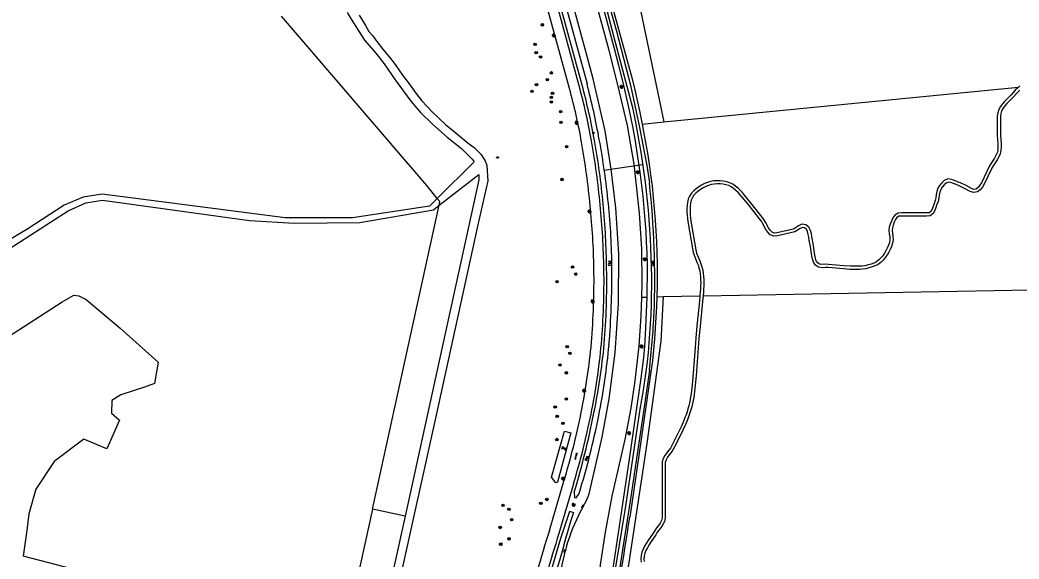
# Model space of a CAD drawing. Extents: x 128999 to 131010, y 395498 to 399007.
# Drawn here: x 129244.5 to 129566.3, y 397174.6 to 397348.1 of the extents above; entities that cross this region are included whole.
import ezdxf

# ---------------------------------------------------------------- set-up
doc = ezdxf.new("R2010")
doc.units = 0
for name, color, linetype in [('gg-knt-onverhard', 7, 'Continuous'), ('gg-knt-verharding', 7, 'Continuous'), ('gg-kntw-bovenkant insteek waterloop', 7, 'Continuous'), ('gg-kntw-midden sloot', 7, 'Continuous'), ('gg-kntw-waterlijn', 7, 'Continuous'), ('gg-kwrk-duiker nz buis', 7, 'Continuous'), ('gt-grn-groengrens', 7, 'Continuous'), ('gt-symb-boom', 7, 'Continuous'), ('gt-symb-kolk', 7, 'Continuous'), ('gt-symb-lichtmast', 7, 'Continuous'), ('gt-symb-peilbuis', 7, 'Continuous'), ('gt-symb-tegel verharding', 7, 'Continuous'), ('gt-symb-verkeersregelinstallatiepaal', 7, 'Continuous'), ('gt-symb-watersymbool', 7, 'Continuous')]:
    doc.layers.add(name, color=color, linetype=linetype)

# ---------------------------------------------------------------- blocks, each defined once
blk = doc.blocks.new('gt0-BOOM')
at = {"layer": 'gt-symb-boom'}
for radius in [0.4, 0.2]:
    blk.add_circle((0, 0), radius, dxfattribs=at)
blk = doc.blocks.new('gt0-LMAST')
at = {"layer": 'gt-symb-lichtmast'}
for p, q in [((-0.18, 0.17), (-0.45, 0.44)), ((-0.01, 0.25), (-0.01, 0.62)), ((0.17, 0.17), (0.44, 0.44)), ((-0.26, 0), (-0.63, 0)), ((-0.18, -0.18), (-0.45, -0.45)), ((-0.01, -0.25), (-0.01, -0.63)), ((0.44, -0.45), (0.17, -0.18)), ((0.24, 0), (0.62, 0))]:
    blk.add_line(p, q, dxfattribs=at)
blk.add_circle((-0.01, 0), 0.25, dxfattribs=at)
blk = doc.blocks.new('gt0-PBUIS')
at = {"layer": 'gt-symb-peilbuis'}
blk.add_circle((0, 0), 0.25, dxfattribs=at)
for centre, start, end in [((-0.21, 0), 141.9073, 218.0927), ((0.21, 0), 321.9073, 38.0927)]:
    blk.add_arc(centre, 0.243, start, end, dxfattribs=at)
blk = doc.blocks.new('gt0-VIPAAL')
at = {"layer": 'gt-symb-verkeersregelinstallatiepaal'}
blk.add_circle((0, 0), 0.25, dxfattribs=at)
blk = doc.blocks.new('gt0-WA')
at = {"layer": 'gt-symb-watersymbool'}
for centre, start, end in [((-0.32, 0.02), 28.0725, 151.9275), ((0.43, 0.42), 208.0725, 331.9275), ((-0.32, -0.43), 28.0725, 151.9275), ((0.43, -0.03), 208.0725, 331.9275)]:
    blk.add_arc(centre, 0.425, start, end, dxfattribs=at)
blk = doc.blocks.new('gt0-TEG1')
at = {"layer": 'gt-symb-tegel verharding'}
for p, q in [((-1.12, 0), (1.12, 0)), ((-0.9, -0.25), (-0.9, 0.25)), ((-0.45, -0.25), (-0.45, 0.25)), ((0, -0.25), (0, 0.25)), ((0.45, -0.25), (0.45, 0.25)), ((0.9, -0.25), (0.9, 0.25))]:
    blk.add_line(p, q, dxfattribs=at)
blk = doc.blocks.new('gt0-KOLK')
at = {"layer": 'gt-symb-kolk'}
blk.add_lwpolyline([(0, 0), (0.38, 0), (0.38, 0.4), (-0.38, 0.4), (-0.38, 0), (0, 0)], dxfattribs=at)

msp = doc.modelspace()

# ---------------------------------------------------------------- linework, layer by layer
at = {"layer": 'gg-knt-onverhard'}
for p, q in [((129390.84, 397302.45), (129378.92, 397290.71)), ((129379.53, 397288.47), (129392.36, 397298.34))]:
    msp.add_line(p, q, dxfattribs=at)
for points in [[(129349.92, 397350.52), (129351.19, 397348.37), (129355.53, 397341.69), (129359.13, 397337.49), (129361.79, 397333.99), (129365.37, 397328.92), (129370.43, 397322.05), (129373.57, 397318.37), (129377.44, 397314.61), (129382.14, 397310.42), (129386.75, 397306.74), (129390.19, 397303.32), (129390.84, 397302.45)], [(129353.76, 397349.7), (129355.86, 397346.32), (129356.95, 397344.42), (129358.21, 397343.07), (129359.52, 397341.2), (129361.35, 397338.81), (129363.51, 397336.17), (129365.37, 397333.77), (129367.77, 397330.42), (129369.91, 397327.58), (129372.05, 397324.6), (129373.96, 397322.14), (129377.35, 397318.57), (129379.3, 397316.66), (129381.74, 397314.4), (129383.79, 397312.82), (129388.94, 397308.49), (129390.79, 397307.06), (129392.94, 397304.98), (129394.41, 397302.78), (129394.86, 397301.27), (129395.28, 397296.33), (129392.01, 397282.15), (129378.38, 397219.99), (129363.01, 397150.77)], [(129566.12, 397326.5), (129565.82, 397326.21), (129565.12, 397325.49), (129563.76, 397324.03), (129562.35, 397322.62), (129561.64, 397321.88), (129560.96, 397321.11), (129560.34, 397320.26), (129559.81, 397319.32), (129559.45, 397318.29), (129559.32, 397317.21), (129559.33, 397311.16), (129559.53, 397308.17), (129559.54, 397307.2), (129559.46, 397306.27), (129559.26, 397305.37), (129558.9, 397304.51), (129558.43, 397303.68), (129557.34, 397302.01), (129556.81, 397301.13), (129554.2, 397295.73), (129553.73, 397294.92), (129553.16, 397294.22), (129552.51, 397293.72), (129551.78, 397293.59), (129551, 397293.88), (129549.26, 397294.82), (129547.42, 397295.66), (129546.5, 397296.07), (129545.55, 397296.45), (129544.55, 397296.79), (129543.38, 397296.98), (129542.25, 397296.48), (129541.43, 397295.73), (129540.75, 397294.9), (129540.19, 397293.96), (129539.84, 397292.93), (129539.65, 397291.9), (129539.5, 397290.92), (129539.3, 397289.99), (129538.96, 397289.09), (129538.31, 397287.22), (129537.93, 397286.47), (129537.34, 397286.05), (129536.5, 397286.03), (129528.49, 397286.03), (129527.35, 397285.97), (129526.31, 397285.32), (129525.65, 397284.39), (129525.2, 397283.42), (129524.85, 397282.44), (129524.53, 397281.43), (129524.43, 397280.34), (129524.53, 397279.28), (129524.68, 397278.3), (129524.75, 397277.38), (129524.6, 397276.49), (129524.28, 397275.61), (129523.9, 397274.72), (129523.47, 397273.85), (129522.98, 397273.03), (129522.42, 397272.25), (129521.8, 397271.53), (129521.12, 397270.87), (129520.37, 397270.33), (129519.54, 397269.9), (129518.65, 397269.57), (129517.72, 397269.27), (129516.79, 397269.04), (129515.85, 397268.91), (129514.88, 397268.85), (129513.89, 397268.83), (129512.91, 397268.83), (129511.92, 397268.86), (129509.94, 397269), (129504.95, 397269.47), (129503.91, 397269.49), (129502.93, 397269.4), (129502.11, 397269.48), (129501.47, 397269.91), (129501.03, 397270.61), (129500.75, 397271.48), (129500.56, 397272.43), (129500.1, 397275.38), (129499.76, 397277.35), (129499.62, 397278.34), (129499.43, 397279.35), (129499.15, 397280.38), (129498.67, 397281.44), (129497.67, 397282.19), (129496.41, 397282.39), (129495.32, 397281.91), (129493.7, 397280.84), (129488.31, 397279.66), (129487.48, 397279.55), (129486.78, 397279.86), (129486.19, 397280.48), (129485.67, 397281.26), (129484.71, 397283), (129484.18, 397283.89), (129483.55, 397284.71), (129479.84, 397289.43), (129477.95, 397291.78), (129477.28, 397292.55), (129476.57, 397293.29), (129475.81, 397293.99), (129475.01, 397294.64), (129474.14, 397295.24), (129473.19, 397295.72), (129472.18, 397296.07), (129471.15, 397296.29), (129470.1, 397296.39), (129469.06, 397296.4), (129468.01, 397296.32), (129466.98, 397296.13), (129465.97, 397295.84), (129465, 397295.45), (129464.07, 397294.97), (129463.19, 397294.42), (129462.35, 397293.8), (129461.56, 397293.12), (129460.83, 397292.34), (129460.23, 397291.43), (129459.8, 397290.43), (129459.58, 397289.38), (129459.44, 397288.36), (129459.37, 397287.33), (129459.36, 397286.3), (129459.41, 397285.28), (129459.5, 397284.26), (129459.64, 397283.25), (129461.22, 397273.88), (129461.34, 397273.33), (129461.53, 397272.8), (129462.59, 397270.21), (129462.93, 397269.29), (129463.23, 397268.36), (129463.46, 397267.42), (129463.62, 397266.47), (129463.73, 397265.5), (129463.78, 397264.53), (129463.8, 397263.55), (129463.78, 397262.56), (129463.74, 397261.58), (129463.67, 397260.59), (129463.55, 397259.29)], [(129566.53, 397325.51), (129565.84, 397324.8), (129564.48, 397323.33), (129563.06, 397321.92), (129562.38, 397321.21), (129561.74, 397320.48), (129561.18, 397319.72), (129560.73, 397318.91), (129560.43, 397318.06), (129560.32, 397317.15), (129560.33, 397311.2), (129560.53, 397308.2), (129560.54, 397307.17), (129560.45, 397306.11), (129560.21, 397305.06), (129559.8, 397304.07), (129559.29, 397303.16), (129558.19, 397301.48), (129557.69, 397300.65), (129555.08, 397295.26), (129554.55, 397294.35), (129553.86, 397293.5), (129552.93, 397292.78), (129551.69, 397292.55), (129550.59, 397292.96), (129548.81, 397293.93), (129547.02, 397294.75), (129546.11, 397295.14), (129545.2, 397295.51), (129544.31, 397295.82), (129543.51, 397295.95), (129542.81, 397295.63), (129542.16, 397295.04), (129541.57, 397294.32), (129541.11, 397293.54), (129540.81, 397292.67), (129540.63, 397291.74), (129540.48, 397290.74), (129540.26, 397289.71), (129539.9, 397288.75), (129539.24, 397286.83), (129538.71, 397285.8), (129537.67, 397285.06), (129536.51, 397285.03), (129528.52, 397285.03), (129527.66, 397284.99), (129527.01, 397284.58), (129526.52, 397283.89), (129526.13, 397283.04), (129525.8, 397282.12), (129525.52, 397281.23), (129525.43, 397280.34), (129525.52, 397279.4), (129525.68, 397278.41), (129525.75, 397277.33), (129525.58, 397276.24), (129525.21, 397275.24), (129524.81, 397274.3), (129524.35, 397273.37), (129523.82, 397272.48), (129523.21, 397271.63), (129522.53, 397270.84), (129521.76, 397270.11), (129520.9, 397269.47), (129519.95, 397268.98), (129518.97, 397268.62), (129517.99, 397268.31), (129516.98, 397268.06), (129515.94, 397267.91), (129514.92, 397267.86), (129513.9, 397267.83), (129512.89, 397267.83), (129511.88, 397267.86), (129509.86, 397268), (129504.9, 397268.47), (129503.94, 397268.48), (129502.93, 397268.4), (129501.76, 397268.51), (129500.73, 397269.2), (129500.12, 397270.19), (129499.78, 397271.23), (129499.58, 397272.24), (129499.11, 397275.22), (129498.78, 397277.19), (129498.63, 397278.18), (129498.46, 397279.13), (129498.21, 397280.04), (129497.87, 397280.8), (129497.27, 397281.24), (129496.55, 397281.36), (129495.81, 397281.03), (129494.1, 397279.9), (129488.48, 397278.67), (129487.33, 397278.53), (129486.19, 397279.02), (129485.4, 397279.85), (129484.82, 397280.74), (129483.84, 397282.5), (129483.35, 397283.33), (129482.76, 397284.1), (129479.06, 397288.81), (129477.19, 397291.14), (129476.54, 397291.88), (129475.87, 397292.58), (129475.16, 397293.24), (129474.41, 397293.84), (129473.63, 397294.38), (129472.8, 397294.8), (129471.91, 397295.1), (129470.99, 397295.3), (129470.05, 397295.39), (129469.09, 397295.4), (129468.14, 397295.33), (129467.21, 397295.16), (129466.29, 397294.9), (129465.41, 397294.54), (129464.56, 397294.1), (129463.75, 397293.59), (129462.97, 397293.02), (129462.25, 397292.4), (129461.62, 397291.72), (129461.11, 397290.96), (129460.76, 397290.12), (129460.56, 397289.21), (129460.44, 397288.26), (129460.37, 397287.29), (129460.36, 397286.32), (129460.41, 397285.34), (129460.5, 397284.37), (129460.63, 397283.4), (129462.18, 397274.16), (129462.31, 397273.61), (129462.49, 397273.08), (129463.53, 397270.57), (129463.88, 397269.61), (129464.19, 397268.63), (129464.44, 397267.63), (129464.61, 397266.61), (129464.72, 397265.59), (129464.78, 397264.57), (129464.8, 397263.55), (129464.78, 397262.53), (129464.73, 397261.52), (129464.66, 397260.51), (129464.55, 397259.31)], [(129566.55, 397326.92), (129566.12, 397326.5)], [(129392.36, 397298.34), (129392.37, 397296.7), (129376.55, 397224.62), (129368.55, 397188.37)], [(129378.92, 397290.71), (129376.43, 397288.25), (129351.64, 397284.41), (129329.94, 397284.41), (129270.96, 397292.02), (129264.92, 397291.1), (129258.76, 397288.54), (129247.1, 397280.89), (129227.59, 397269.29), (129211.06, 397261.36), (129194.52, 397256.22), (129177.99, 397237.49), (129147.44, 397223.04), (129135.57, 397214.9), (129106.31, 397200.76)], [(129109.72, 397199.48), (129137.72, 397213.01), (129148.87, 397221.02), (129179.73, 397235.64), (129196.5, 397254.46), (129211.99, 397259.4), (129230.92, 397267.99), (129254.4, 397283.02), (129260.08, 397286.66), (129265.72, 397289.31), (129271.15, 397290.09), (129318.48, 397283.61), (129332.93, 397282.76), (129354.04, 397282.92), (129377.71, 397287.07), (129379.53, 397288.47)], [(129463.55, 397259.29), (129463.39, 397257.61), (129462.59, 397249.65), (129462.23, 397245.66), (129461.99, 397242.67), (129461.14, 397231.71), (129460.96, 397229.72), (129460.84, 397228.74), (129460.71, 397227.76), (129460.55, 397226.79), (129460.37, 397225.81), (129460.16, 397224.85), (129459.93, 397223.89), (129459.67, 397222.94), (129459.39, 397222), (129459.07, 397221.07), (129458.73, 397220.14), (129458.36, 397219.22), (129457.57, 397217.41), (129456.72, 397215.61), (129454.51, 397211.15), (129454.02, 397210.32), (129453.45, 397209.54), (129452.84, 397208.75), (129452.23, 397207.9), (129451.71, 397206.96), (129451.39, 397205.89), (129451.35, 397204.81), (129451.35, 397187.85), (129451.19, 397186.98), (129450.78, 397186.2), (129450.22, 397185.43), (129449.59, 397184.65), (129448.99, 397183.82), (129448.45, 397182.96), (129446.8, 397180.46), (129446.26, 397179.6), (129445.74, 397178.73), (129445.25, 397177.8), (129444.87, 397176.81), (129444.62, 397175.78), (129444.51, 397174.69), (129444.64, 397173.58)], [(129464.55, 397259.31), (129464.38, 397257.51), (129463.59, 397249.55), (129463.23, 397245.58), (129462.99, 397242.59), (129462.3, 397233.61), (129461.95, 397229.62), (129461.83, 397228.61), (129461.7, 397227.61), (129461.54, 397226.61), (129461.35, 397225.62), (129461.14, 397224.63), (129460.9, 397223.64), (129460.63, 397222.66), (129460.34, 397221.69), (129460.01, 397220.73), (129459.66, 397219.78), (129459.28, 397218.84), (129458.89, 397217.91), (129458.06, 397216.08), (129457.18, 397214.27), (129455.39, 397210.67), (129454.86, 397209.77), (129454.25, 397208.94), (129453.64, 397208.15), (129453.08, 397207.37), (129452.64, 397206.57), (129452.38, 397205.72), (129452.35, 397204.8), (129452.35, 397187.76), (129452.15, 397186.66), (129451.64, 397185.67), (129451.01, 397184.82), (129450.39, 397184.04), (129449.82, 397183.26), (129449.29, 397182.42), (129447.64, 397179.91), (129447.11, 397179.08), (129446.61, 397178.24), (129446.17, 397177.39), (129445.83, 397176.51), (129445.61, 397175.61), (129445.52, 397174.7), (129445.62, 397173.83)], [(129368.55, 397188.37), (129358.19, 397141.45), (129340.66, 397066.76)]]:
    msp.add_lwpolyline(points, dxfattribs=at)
at = {"layer": 'gg-knt-verharding'}
for p, q in [((129421.51, 397326.09), (129413.28, 397356.35)), ((129424.64, 397326.96), (129416.57, 397356.61)), ((129415.06, 397183.84), (129419.7, 397199.63)), ((129422.81, 397198.82), (129418.11, 397182.81)), ((129424.4, 397188.57), (129426.51, 397192.48))]:
    msp.add_line(p, q, dxfattribs=at)
for points in [[(129444.79, 397258.91), (129444.94, 397263.27), (129444.8, 397274.44), (129444.12, 397285.96), (129442.37, 397301.7), (129440.2, 397314.15), (129437.13, 397327.28), (129434.16, 397338.69), (129416.15, 397404.78)], [(129427.83, 397195.56), (129432.03, 397213.82), (129434.31, 397226.17), (129436.24, 397241.01), (129437.32, 397256.9), (129437.41, 397272.84), (129436.45, 397287.67), (129434.97, 397300.11), (129433, 397312.4), (129429.11, 397329.19), (129427.11, 397336.77), (129421.6, 397356.99)], [(129430.33, 397154.89), (129430.58, 397161.24), (129431.57, 397172.72), (129433.15, 397183.21), (129435.31, 397194.85), (129439.42, 397213.07), (129441.37, 397223.21), (129442.72, 397231.99), (129443.92, 397243.23), (129444.57, 397252.74), (129444.79, 397258.91)], [(129415.5, 397157), (129416.65, 397162.05), (129420.21, 397177.36)]]:
    msp.add_lwpolyline(points, dxfattribs=at)
for centre, radius, start, end in [((129225.59, 397272.71), 203.07, 10.2303, 15.2424), ((129222.76, 397272.17), 209.18, 10.1902, 15.1819), ((129164.78, 397263.05), 264.63, 5.4858, 9.9497), ((129170.46, 397263.86), 262.13, 5.4314, 9.9566), ((129193.52, 397264.39), 239.12, 0.8405, 5.8274), ((129198.62, 397264.46), 230.81, 0.8875, 5.941), ((129184.97, 397264.43), 244.46, 355.27, 0.8443), ((129187.34, 397264.08), 245.31, 355.2835, 0.8912), ((129220.28, 397263.25), 209.18, 348.5836, 354.7944), ((129221.33, 397263.44), 211.39, 348.4885, 354.6987), ((129206.56, 397265.38), 223.05, 342.8557, 348.7443), ((129202.23, 397266.37), 230.7, 342.9749, 348.7244), ((129415.1, 397199.19), 13.24, 329.5068, 344.0601), ((129473.96, 397163.64), 55.48, 153.297, 165.6761), ((129829.47, 397053.12), 434.54, 162.4931, 166.1452), ((129810, 397058.96), 411, 162.462, 166.2747)]:
    msp.add_arc(centre, radius, start, end, dxfattribs=at)
at = {"layer": 'gg-kntw-bovenkant insteek waterloop'}
for p, q in [((129425.61, 397327.17), (129417.59, 397356.69)), ((129419.21, 397356.81), (129427.18, 397327.55)), ((129421.53, 397189.96), (129422.78, 397189.59))]:
    msp.add_line(p, q, dxfattribs=at)
for points in [[(129446.52, 397258.94), (129446.6, 397261.76), (129446.64, 397265.61), (129446.61, 397269.47), (129446.52, 397273.02), (129446.38, 397276.58), (129446.19, 397280.13), (129445.94, 397283.68), (129445.61, 397287.55), (129445.21, 397291.41), (129444.27, 397299.12), (129443.25, 397306.24), (129442.67, 397309.79), (129442.03, 397313.33), (129441.31, 397316.91), (129440.53, 397320.47), (129438.88, 397327.57), (129437.43, 397333.44), (129435.89, 397339.3), (129398.65, 397477.58), (129400.79, 397478.26)], [(129417.59, 397417.07), (129441.73, 397329.16), (129442.61, 397325.6), (129444.09, 397318.9), (129444.94, 397314.61)], [(129444.94, 397314.61), (129445.42, 397312.16), (129446.64, 397305.24), (129447.18, 397301.77), (129447.67, 397298.29), (129448.12, 397294.66), (129448.51, 397291.03), (129449.14, 397283.74), (129449.56, 397276.76), (129449.7, 397273.26), (129449.78, 397269.77), (129449.79, 397266.31), (129449.74, 397262.85), (129449.61, 397259.04)], [(129429.82, 397123.32), (129430.55, 397129.76), (129431.08, 397136.22), (129431.92, 397148.68), (129435.04, 397168), (129437.99, 397187.34), (129440.83, 397206.7), (129444.59, 397232.79), (129445.05, 397236.15), (129445.43, 397239.53), (129445.75, 397243.15), (129446.01, 397246.79), (129446.38, 397254.06), (129446.52, 397258.94)], [(129449.61, 397259.04), (129449.51, 397255.94), (129449.17, 397248.93), (129448.93, 397245.42), (129448.63, 397241.92), (129448.24, 397238.39), (129447.78, 397234.86), (129443.89, 397207.94), (129440.94, 397188.07)], [(129417.7, 397199.31), (129417.08, 397199.16), (129415.72, 397200.99), (129419.94, 397215.75), (129421.91, 397215.25), (129417.7, 397199.31)], [(129423.05, 397196.16), (129423.19, 397194.43), (129423.68, 397194.28), (129424.62, 397195.7)]]:
    msp.add_lwpolyline(points, dxfattribs=at)
for centre, radius, start, end in [((129214.51, 397270.66), 218.53, 10.1943, 14.9864), ((129195.03, 397266.86), 239.95, 10.2715, 14.6505), ((129178.67, 397264.59), 254.88, 5.4608, 10.1114), ((129175.37, 397262.84), 260.01, 5.7981, 10.3715), ((129192.66, 397265.76), 240.84, 0.5429, 5.5001), ((129207.8, 397266.34), 227.4, 0.4446, 5.7468), ((129182.95, 397263.78), 250.58, 355.4455, 0.9748), ((129173.85, 397265.68), 261.34, 355.1539, 0.5314), ((129226.6, 397263.28), 207.04, 348.2394, 354.6223), ((129225.12, 397262.26), 209.97, 348.6104, 354.9009), ((129166.96, 397273.62), 267.56, 343.1699, 348.6755), ((129186, 397269.37), 249.73, 342.8414, 348.7834), ((129781.92, 397067.48), 380.63, 161.2305, 168.6105), ((129949.64, 397028.64), 550.89, 163.0127, 168.1018), ((127696.16, 397450.6), 1764.41, 350.13782, 351.44287)]:
    msp.add_arc(centre, radius, start, end, dxfattribs=at)
at = {"layer": 'gg-kntw-midden sloot'}
msp.add_line((129375.53, 397294.83), (129328.78, 397349.35), dxfattribs=at)
at = {"layer": 'gg-kntw-waterlijn'}
for points in [[(129399.42, 397477.27), (129400.13, 397477.47), (129401.67, 397472.5), (129404.3, 397463.1), (129409.74, 397443.29), (129413.49, 397429.4), (129420.32, 397404.39), (129430.88, 397365.15), (129436.64, 397344.53), (129441.23, 397327.1), (129444.02, 397314.1), (129446.49, 397301.34), (129447.26, 397295.68)], [(129441.89, 397319.86), (129436, 397342.07), (129432.99, 397353.62), (129428.21, 397371.62), (129420.73, 397399.21), (129415.14, 397420.03), (129406.9, 397450.37), (129399.89, 397475.61), (129399.42, 397477.27)], [(129447.32, 397235.45), (129445.76, 397224.95), (129441.06, 397193.27), (129438.84, 397178.94), (129436.34, 397162.98), (129433.89, 397148.97), (129433.72, 397147.4)], [(129433.36, 397152.98), (129439.52, 397191.01), (129444.34, 397222.89)]]:
    msp.add_lwpolyline(points, dxfattribs=at)
for centre, radius, start, end in [((129195.27, 397264.97), 252.65, 1.5315, 12.5495), ((129163.98, 397264.3), 285.01, 357.8933, 6.3209), ((129228.72, 397262.87), 219.3, 349.4939, 2.3112), ((129059.91, 397276.05), 389.53, 354.0175, 356.7293)]:
    msp.add_arc(centre, radius, start, end, dxfattribs=at)
at = {"layer": 'gg-kwrk-duiker nz buis'}
msp.add_line((129432.6, 397299.74), (129445.02, 397301.59), dxfattribs=at)
at = {"layer": 'gt-grn-groengrens'}
for p, q in [((129426.61, 397436.46), (129451.9, 397315.3)), ((129451.9, 397315.3), (129566.12, 397326.5)), ((129444.94, 397314.61), (129451.9, 397315.3)), ((129378.92, 397290.71), (129375.53, 397294.83)), ((129358.1, 397190.69), (129379.53, 397288.47)), ((129444.79, 397258.91), (129446.52, 397258.94)), ((129449.61, 397259.04), (129451.67, 397259.08)), ((129451.67, 397259.08), (129463.55, 397259.29)), ((129358.1, 397190.69), (129352.15, 397163.7)), ((129368.55, 397188.37), (129358.1, 397190.69))]:
    msp.add_line(p, q, dxfattribs=at)
for points in [[(129379.53, 397288.47), (129379.79, 397289.65), (129378.92, 397290.71)], [(129222.32, 397181.03), (129215.85, 397192), (129214.87, 397210.29), (129218.23, 397231.36), (129220.3, 397233.08), (129258.12, 397257.43), (129261.92, 397259.5), (129263.47, 397259.33), (129265.89, 397258.12), (129276.77, 397248.97), (129289.03, 397237.98)], [(129464.55, 397259.31), (129593.28, 397261.68), (129746.01, 397258.74)], [(129451.67, 397259.08), (129450.94, 397244.73), (129446.48, 397211.84), (129436.73, 397147.95), (129435.07, 397128), (129433.61, 397119.54)], [(129289.03, 397237.98), (129287.83, 397231.11), (129284.67, 397229.91), (129277.02, 397227.41), (129274.17, 397225.59), (129274.05, 397221.59), (129276.54, 397219.28), (129272.52, 397210.1), (129265.12, 397213.19), (129255.6, 397206.01), (129249.67, 397197.1), (129247.42, 397189.18), (129246.71, 397183.77), (129245.52, 397175.51)], [(129352.15, 397163.7), (129345.83, 397165.47), (129342.63, 397154.48), (129339.51, 397152.26), (129317.01, 397156.95), (129245.52, 397175.51)]]:
    msp.add_lwpolyline(points, dxfattribs=at)

# ---------------------------------------------------------------- block references
at = {"layer": 'gt-symb-boom'}
for p in [(129412.81, 397346.57), (129410.46, 397340.3), (129410.79, 397337.63), (129412.21, 397336.2), (129415.7, 397331.1), (129410.91, 397327.29), (129414.37, 397328.92), (129409.45, 397325.15), (129416.06, 397324.52), (129415.69, 397323.24), (129415.7, 397321.71), (129418.67, 397318.63), (129418.82, 397315.17), (129420.62, 397307.33), (129419.14, 397296.77), (129422.52, 397268.64), (129423.53, 397266.33), (129417.48, 397263.9), (129420.78, 397242.99), (129421.66, 397240.82), (129418.45, 397237.04), (129420.54, 397234.55), (129420.54, 397226.11), (129416.92, 397223.54), (129417.56, 397220.56), (129419.41, 397218.31), (129417.47, 397213.06), (129400.12, 397191.9), (129412.3, 397192.53), (129414.24, 397193.79), (129402.01, 397190.59), (129402.9, 397187.26), (129399.19, 397184.77), (129399.4, 397179.38), (129402.06, 397181.1)]:
    msp.add_blockref('gt0-BOOM', p, dxfattribs=at)
at = {"layer": 'gt-symb-kolk'}
for p, rotation in [((129425.95, 397191.42), 61.5129928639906), ((129420.14, 397177.13), 76.93666266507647)]:
    msp.add_blockref('gt0-KOLK', p, dxfattribs=dict(at, rotation=rotation))
at = {"layer": 'gt-symb-lichtmast'}
for p in [(129416.51, 397343.13), (129438.25, 397326.62), (129423.83, 397315.02), (129443.54, 397299.1), (129427.99, 397286.49), (129445.8, 397271.1), (129428.99, 397257.53), (129444.79, 397243.03), (129426.28, 397228.77), (129440.72, 397215.14), (129419.48, 397200.47), (129422.87, 397192.05)]:
    msp.add_blockref('gt0-LMAST', p, dxfattribs=at)
at = {"layer": 'gt-symb-peilbuis'}
msp.add_blockref('gt0-PBUIS', (129398.37, 397303.86), dxfattribs=at)
at = {"layer": 'gt-symb-tegel verharding', "rotation": -105.18978716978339}
msp.add_blockref('gt0-TEG1', (129423.6, 397207.74), dxfattribs=at)
at = {"layer": 'gt-symb-verkeersregelinstallatiepaal', "rotation": -12.983123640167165}
msp.add_blockref('gt0-VIPAAL', (129429.2, 397311.77), dxfattribs=at)
at = {"layer": 'gt-symb-watersymbool'}
for p, rotation in [((129434.43, 397269.73), 95.10624172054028), ((129448.3, 397269.77), 94.82076607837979), ((129427.07, 397206.94), 79.10581701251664)]:
    msp.add_blockref('gt0-WA', p, dxfattribs=dict(at, rotation=rotation))
msp.add_blockref('gt0-WA', (129419.68, 397210.24), dxfattribs=at)

doc.saveas('drawing.dxf')
